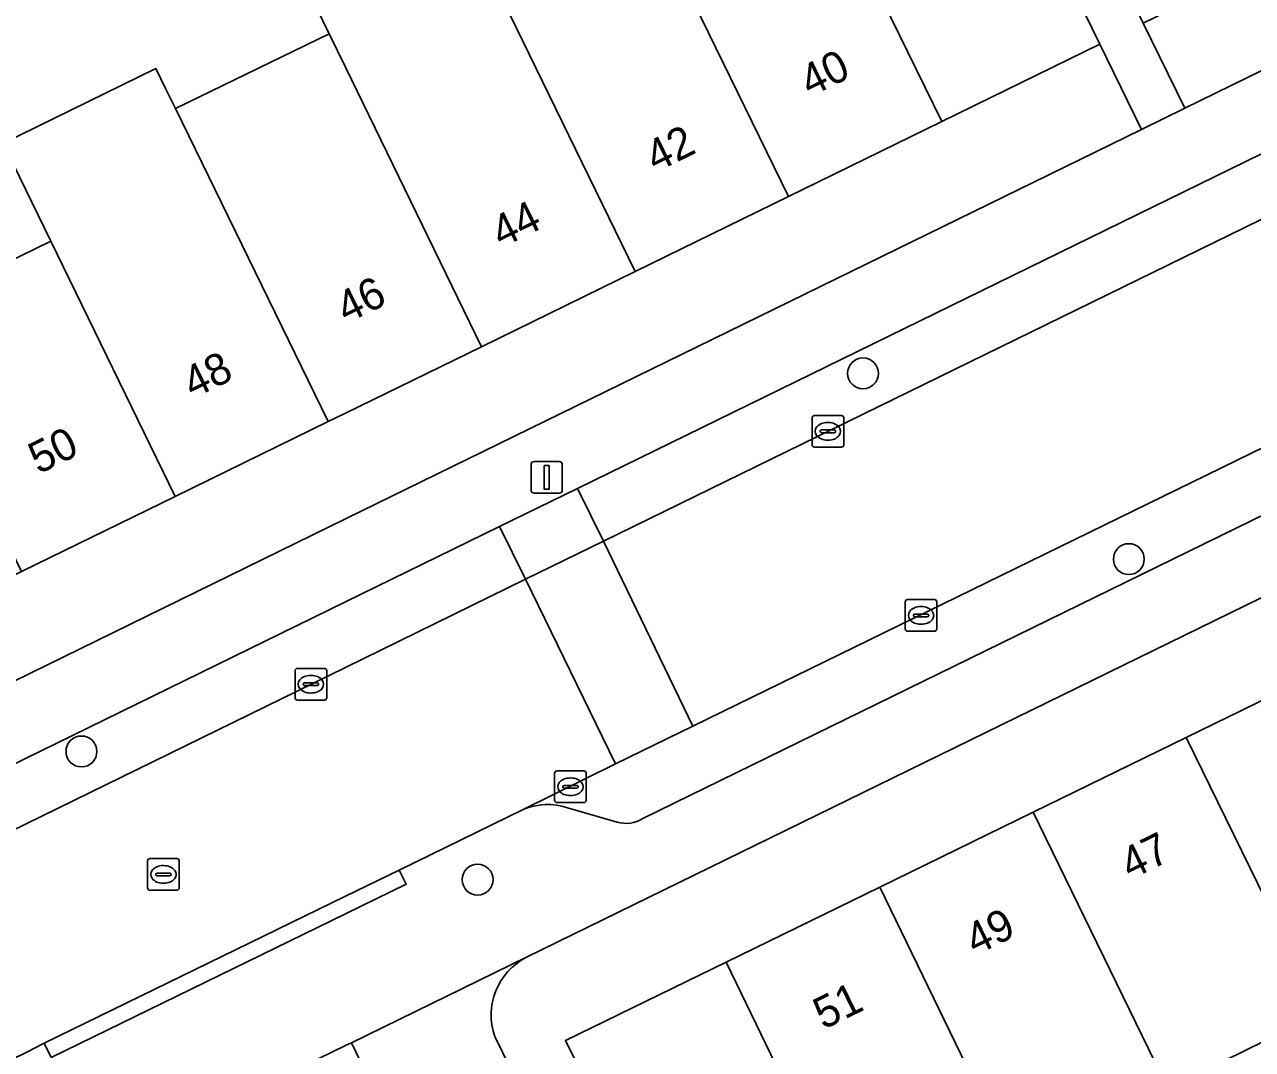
# Model space of a CAD drawing. Extents: x 160455 to 162082, y 388339 to 389736.
# Drawn here: x 161489.85 to 161528.69, y 388594.48 to 388626.9 of the extents above; entities that cross this region are included whole.
import ezdxf

# ---------------------------------------------------------------- set-up
doc = ezdxf.new("R2010")
doc.units = 0
for name, color, linetype in [('IMGEO_Boom', 7, 'Continuous'), ('IMGEO_Erf', 7, 'Continuous'), ('IMGEO_Kolk', 7, 'Continuous'), ('IMGEO_Lichtmast', 7, 'Continuous'), ('IMGEO_Pand', 7, 'Continuous'), ('IMGEO_Pand_nummerreeks', 7, 'Continuous'), ('IMGEO_Parkeervlak_open', 7, 'Continuous'), ('IMGEO_Rijbaan_lokaal_gesloten', 7, 'Continuous'), ('IMGEO_Rijbaan_lokaal_open', 7, 'Continuous'), ('IMGEO_Rioolput', 7, 'Continuous'), ('IMGEO_Voetpad_open', 7, 'Continuous')]:
    doc.layers.add(name, color=color, linetype=linetype)

msp = doc.modelspace()

# ---------------------------------------------------------------- linework, layer by layer
at = {"layer": 'IMGEO_Boom'}
for centre in [(161516.371, 388615.865), (161524.78, 388609.989), (161491.649, 388603.905), (161504.179, 388599.851)]:
    msp.add_circle(centre, 0.489, dxfattribs=at)
at = {"layer": 'IMGEO_Erf'}
for points in [[(161540.828, 388644.584), (161545.677, 388646.955), (161550.526, 388649.326), (161549.208, 388652.021), (161554.093, 388654.41), (161555.411, 388651.715), (161560.382, 388654.146), (161564.336, 388646.061), (161559.4, 388643.647), (161554.506, 388641.253), (161549.639, 388638.873), (161544.789, 388636.501), (161539.939, 388634.129), (161535.072, 388631.748), (161530.241, 388629.385), (161525.239, 388626.939), (161526.553, 388624.255), (161565.483, 388643.308)], [(161480.792, 388627.989), (161477.623, 388626.432), (161475.935, 388625.603), (161473.788, 388624.547), (161472.299, 388627.611), (161467.055, 388625.214), (161469.855, 388619.826), (161467.358, 388618.528), (161471.252, 388610.558), (161476.121, 388612.937), (161474.899, 388615.436), (161474.587, 388616.074), (161479.441, 388618.446), (161484.287, 388620.815), (161484.599, 388620.177), (161485.82, 388617.678), (161490.678, 388620.052), (161489.484, 388622.494), (161489.165, 388623.14), (161494.003, 388625.504), (161494.319, 388624.857), (161494.621, 388624.239), (161499.483, 388626.609), (161498.868, 388627.873)], [(161530.863, 388595.63), (161526.011, 388593.24), (161525.913, 388593.192), (161526.816, 388591.358), (161522.058, 388589.014), (161521.154, 388590.849), (161516.398, 388588.506), (161516.29, 388588.453), (161512.755, 388586.723), (161513.742, 388584.701), (161510.634, 388583.171), (161508.77, 388586.99), (161510.404, 388587.747), (161506.96, 388594.76), (161512.045, 388597.243), (161516.903, 388599.616), (161521.752, 388601.985), (161526.593, 388604.349), (161531.452, 388606.722), (161536.292, 388609.086), (161541.16, 388611.463), (161546.21, 388613.93), (161544.921, 388616.565), (161505.726, 388597.393)], [(161504.723, 388594.887), (161508.312, 388587.562), (161508.166, 388587.492), (161513.19, 388577.346), (161520.059, 388580.727), (161524.87, 388583.095), (161529.743, 388585.494)]]:
    msp.add_lwpolyline(points, dxfattribs=at)
msp.add_lwpolyline([(161525.18, 388623.583), (161523.862, 388626.277), (161518.868, 388623.834), (161514.018, 388621.462), (161509.159, 388619.086), (161504.3, 388616.709), (161500, 388614.606), (161499.452, 388614.338), (161494.611, 388611.97), (161489.753, 388609.594), (161484.912, 388607.227), (161480.063, 388604.855), (161475.055, 388602.406), (161476.379, 388599.7), (161500, 388611.26)], close=True, dxfattribs=at)
msp.add_arc((161506.662, 388595.565), 2.054, 117.1023, 199.2712, dxfattribs=at)
at = {"layer": 'IMGEO_Kolk'}
for p, q in [((161514.76, 388613.606), (161514.76, 388614.458)), ((161514.835, 388614.532), (161515.687, 388614.532)), ((161515.248, 388614.312), (161515.273, 388614.312)), ((161515.761, 388614.458), (161515.761, 388613.606)), ((161515.019, 388614.026), (161515.019, 388614.038)), ((161515.457, 388613.989), (161515.059, 388613.989)), ((161515.062, 388614.075), (161515.46, 388614.075)), ((161515.503, 388614.038), (161515.503, 388614.026)), ((161515.687, 388613.532), (161514.835, 388613.532)), ((161515.271, 388613.752), (161515.246, 388613.752)), ((161517.706, 388607.783), (161517.706, 388608.635)), ((161517.781, 388608.709), (161518.633, 388608.709)), ((161518.194, 388608.489), (161518.219, 388608.489)), ((161518.707, 388608.635), (161518.707, 388607.783)), ((161517.965, 388608.203), (161517.965, 388608.215)), ((161518.403, 388608.166), (161518.005, 388608.166)), ((161518.008, 388608.252), (161518.406, 388608.252)), ((161518.449, 388608.215), (161518.449, 388608.203)), ((161518.633, 388607.709), (161517.781, 388607.709)), ((161518.217, 388607.929), (161518.192, 388607.929)), ((161498.406, 388605.606), (161498.406, 388606.458)), ((161498.481, 388606.532), (161499.333, 388606.532)), ((161499.407, 388606.458), (161499.407, 388605.606)), ((161498.708, 388606.075), (161499.106, 388606.075)), ((161498.894, 388606.312), (161498.919, 388606.312)), ((161498.665, 388606.026), (161498.665, 388606.038)), ((161499.103, 388605.989), (161498.705, 388605.989)), ((161498.917, 388605.752), (161498.892, 388605.752)), ((161499.149, 388606.038), (161499.149, 388606.026)), ((161499.333, 388605.532), (161498.481, 388605.532)), ((161506.617, 388602.362), (161506.617, 388603.214)), ((161506.692, 388603.288), (161507.544, 388603.288)), ((161507.105, 388603.068), (161507.13, 388603.068)), ((161507.618, 388603.214), (161507.618, 388602.362)), ((161506.876, 388602.782), (161506.876, 388602.794)), ((161507.314, 388602.745), (161506.916, 388602.745)), ((161506.919, 388602.831), (161507.317, 388602.831)), ((161507.36, 388602.794), (161507.36, 388602.782)), ((161507.544, 388602.288), (161506.692, 388602.288)), ((161507.128, 388602.508), (161507.103, 388602.508))]:
    msp.add_line(p, q, dxfattribs=at)
for points in [[(161514.76, 388613.606), (161514.76, 388614.458)], [(161514.835, 388614.532), (161515.687, 388614.532)], [(161515.761, 388614.458), (161515.761, 388613.606)], [(161515.687, 388613.532), (161514.835, 388613.532)], [(161517.706, 388607.783), (161517.706, 388608.635)], [(161517.781, 388608.709), (161518.633, 388608.709)], [(161518.707, 388608.635), (161518.707, 388607.783)], [(161518.633, 388607.709), (161517.781, 388607.709)], [(161498.406, 388605.606), (161498.406, 388606.458)], [(161498.481, 388606.532), (161499.333, 388606.532)], [(161499.407, 388606.458), (161499.407, 388605.606)], [(161499.333, 388605.532), (161498.481, 388605.532)], [(161506.617, 388602.362), (161506.617, 388603.214)], [(161506.692, 388603.288), (161507.544, 388603.288)], [(161507.618, 388603.214), (161507.618, 388602.362)], [(161507.544, 388602.288), (161506.692, 388602.288)]]:
    msp.add_lwpolyline(points, dxfattribs=at)
for centre, radius, start, end in [((161514.837, 388614.456), 0.0765, 91.552, 178.448), ((161514.837, 388614.456), 0.0765, 91.552, 178.448), ((161515.685, 388614.456), 0.0765, 1.552, 88.448), ((161515.685, 388614.456), 0.0765, 1.552, 88.448), ((161515.059, 388614.035), 0.0403, 85.8775, 175.7526), ((161515.056, 388614.025), 0.0366, 178.938, 274.7102), ((161515.46, 388614.032), 0.043, 264.8664, 352.4533), ((161515.464, 388614.037), 0.0386, 1.7309, 96.639), ((161514.837, 388613.608), 0.0765, 181.552, 268.448), ((161514.837, 388613.608), 0.0765, 181.552, 268.448), ((161515.685, 388613.608), 0.0765, 271.552, 358.448), ((161515.685, 388613.608), 0.0765, 271.552, 358.448), ((161517.783, 388608.633), 0.0765, 91.552, 178.448), ((161517.783, 388608.633), 0.0765, 91.552, 178.448), ((161518.631, 388608.633), 0.0765, 1.552, 88.448), ((161518.631, 388608.633), 0.0765, 1.552, 88.448), ((161518.005, 388608.212), 0.0403, 85.8775, 175.7526), ((161518.002, 388608.202), 0.0366, 178.938, 274.7102), ((161518.406, 388608.209), 0.043, 264.8664, 352.4533), ((161518.41, 388608.214), 0.0386, 1.7309, 96.639), ((161517.783, 388607.785), 0.0765, 181.552, 268.448), ((161517.783, 388607.785), 0.0765, 181.552, 268.448), ((161518.631, 388607.785), 0.0765, 271.552, 358.448), ((161518.631, 388607.785), 0.0765, 271.552, 358.448), ((161498.483, 388606.456), 0.0765, 91.552, 178.448), ((161498.483, 388606.456), 0.0765, 91.552, 178.448), ((161499.331, 388606.456), 0.0765, 1.552, 88.448), ((161499.331, 388606.456), 0.0765, 1.552, 88.448), ((161498.705, 388606.035), 0.0403, 85.8775, 175.7526), ((161499.11, 388606.037), 0.0386, 1.7309, 96.639), ((161498.702, 388606.025), 0.0366, 178.938, 274.7102), ((161499.106, 388606.032), 0.043, 264.8664, 352.4533), ((161498.483, 388605.608), 0.0765, 181.552, 268.448), ((161498.483, 388605.608), 0.0765, 181.552, 268.448), ((161499.331, 388605.608), 0.0765, 271.552, 358.448), ((161499.331, 388605.608), 0.0765, 271.552, 358.448), ((161506.694, 388603.212), 0.0765, 91.552, 178.448), ((161506.694, 388603.212), 0.0765, 91.552, 178.448), ((161507.542, 388603.212), 0.0765, 1.552, 88.448), ((161507.542, 388603.212), 0.0765, 1.552, 88.448), ((161506.916, 388602.791), 0.0403, 85.8775, 175.7526), ((161506.913, 388602.781), 0.0366, 178.938, 274.7102), ((161507.317, 388602.788), 0.043, 264.8664, 352.4533), ((161507.321, 388602.793), 0.0386, 1.7309, 96.639), ((161506.694, 388602.364), 0.0765, 181.552, 268.448), ((161506.694, 388602.364), 0.0765, 181.552, 268.448), ((161507.542, 388602.364), 0.0765, 271.552, 358.448), ((161507.542, 388602.364), 0.0765, 271.552, 358.448)]:
    msp.add_arc(centre, radius, start, end, dxfattribs=at)
for centre, major_axis, ratio, start_param, end_param in [((161515.247, 388614.032), (-0.387, 0.002), 0.722429, 4.712389, 7.853982), ((161515.272, 388614.032), (-0.39, 0.002), 0.717154, 1.570796, 4.712389), ((161518.193, 388608.209), (-0.387, 0.002), 0.722429, 4.712389, 7.853982), ((161518.218, 388608.209), (-0.39, 0.002), 0.717154, 1.570796, 4.712389), ((161498.893, 388606.032), (-0.387, 0.002), 0.722429, 4.712389, 7.853982), ((161498.918, 388606.032), (-0.39, 0.002), 0.717154, 1.570796, 4.712389), ((161507.104, 388602.788), (-0.387, 0.002), 0.722429, 4.712389, 7.853982), ((161507.129, 388602.788), (-0.39, 0.002), 0.717154, 1.570796, 4.712389)]:
    msp.add_ellipse(centre, major_axis=major_axis, ratio=ratio, start_param=start_param, end_param=end_param, dxfattribs=at)
at = {"layer": 'IMGEO_Lichtmast'}
for p, q in [((161505.97, 388613.077), (161506.76, 388613.077)), ((161506.76, 388613.077), (161505.97, 388613.077)), ((161505.87, 388612.177), (161505.87, 388612.977)), ((161505.87, 388612.977), (161505.87, 388612.177)), ((161506.86, 388612.977), (161506.86, 388612.177)), ((161506.86, 388612.177), (161506.86, 388612.977)), ((161506.76, 388612.077), (161505.97, 388612.077)), ((161505.97, 388612.077), (161506.76, 388612.077))]:
    msp.add_line(p, q, dxfattribs=at)
msp.add_lwpolyline([(161506.29, 388612.952), (161506.44, 388612.952), (161506.44, 388612.202), (161506.29, 388612.202), (161506.29, 388612.952)], dxfattribs=at)
for centre, start, end in [((161505.97, 388612.977), 90, 180), ((161505.97, 388612.977), 90, 180), ((161506.76, 388612.977), 0, 90), ((161506.76, 388612.977), 360, 90), ((161505.97, 388612.177), 180, 270), ((161505.97, 388612.177), 180, 270), ((161506.76, 388612.177), 270, 0), ((161506.76, 388612.177), 270, 0)]:
    msp.add_arc(centre, 0.1, start, end, dxfattribs=at)
at = {"layer": 'IMGEO_Pand'}
for points in [[(161518.868, 388623.834), (161523.862, 388626.277), (161521.665, 388630.768), (161519.032, 388636.157), (161514.028, 388633.711)], [(161509.189, 388631.347), (161514.018, 388621.462), (161518.868, 388623.834), (161514.028, 388633.711), (161513.721, 388634.339), (161508.882, 388631.974)], [(161509.159, 388619.086), (161514.018, 388621.462), (161509.189, 388631.347), (161504.348, 388628.981)], [(161509.159, 388619.086), (161504.348, 388628.981), (161503.731, 388630.239), (161498.868, 388627.873), (161499.483, 388626.609), (161500, 388625.546), (161504.3, 388616.709)], [(161499.483, 388626.609), (161494.621, 388624.239), (161499.452, 388614.338), (161500, 388614.606), (161504.3, 388616.709), (161500, 388625.546)], [(161494.621, 388624.239), (161494.319, 388624.857), (161494.003, 388625.504), (161489.165, 388623.14), (161489.484, 388622.494), (161490.678, 388620.052), (161494.611, 388611.97), (161499.452, 388614.338)], [(161490.678, 388620.052), (161485.82, 388617.678), (161489.753, 388609.594), (161494.611, 388611.97)], [(161526.593, 388604.349), (161530.863, 388595.63), (161531.766, 388593.797), (161536.617, 388596.186), (161535.714, 388598.02), (161531.452, 388606.722)], [(161526.593, 388604.349), (161521.752, 388601.985), (161526.011, 388593.24), (161530.863, 388595.63)], [(161521.154, 388590.849), (161522.058, 388589.014), (161526.816, 388591.358), (161525.913, 388593.192), (161526.011, 388593.24), (161521.752, 388601.985), (161516.903, 388599.616)], [(161512.045, 388597.243), (161516.29, 388588.453), (161516.398, 388588.506), (161521.154, 388590.849), (161516.903, 388599.616)], [(161512.045, 388597.243), (161506.96, 388594.76), (161510.404, 388587.747), (161508.77, 388586.99), (161510.634, 388583.171), (161513.742, 388584.701), (161512.755, 388586.723), (161516.29, 388588.453)]]:
    msp.add_lwpolyline(points, close=True, dxfattribs=at)
at = {"layer": 'IMGEO_Parkeervlak_open'}
for points in [[(161509.406, 388601.783), (161561.669, 388627.355), (161573.178, 388632.993), (161608.535, 388650.315), (161607.673, 388651.98), (161572.313, 388634.687), (161562.654, 388629.963), (161560.23, 388628.777), (161510.986, 388604.704), (161508.542, 388603.509), (161505.621, 388602.069)], [(161507.022, 388602.121), (161508.597, 388601.671)]]:
    msp.add_lwpolyline(points, dxfattribs=at)
for points in [[(161557.36, 388634.612), (161556.536, 388636.304), (161507.342, 388612.228), (161508.159, 388610.557), (161531.835, 388622.136), (161549.607, 388630.837)], [(161505.694, 388609.351), (161508.159, 388610.557), (161507.342, 388612.228), (161504.877, 388611.022)], [(161505.694, 388609.351), (161504.877, 388611.022), (161500, 388608.635), (161461.353, 388589.72), (161462.143, 388588.037), (161469.095, 388591.443), (161485.322, 388599.385), (161500, 388606.566)]]:
    msp.add_lwpolyline(points, close=True, dxfattribs=at)
for centre, radius, start, end in [((161506.389, 388600.287), 1.94, 70.9428, 113.3085), ((161508.877, 388602.623), 0.993, 253.5887, 302.1754)]:
    msp.add_arc(centre, radius, start, end, dxfattribs=at)
at = {"layer": 'IMGEO_Rijbaan_lokaal_gesloten'}
for points in [[(161557.36, 388634.612), (161549.607, 388630.837), (161531.835, 388622.136), (161508.159, 388610.557), (161510.986, 388604.704), (161560.23, 388628.777)], [(161464.904, 388582.155), (161489.944, 388594.408), (161490.164, 388594.516), (161490.47, 388594.673), (161500, 388599.323), (161501.698, 388600.152), (161505.621, 388602.069), (161508.542, 388603.509), (161505.694, 388609.351), (161500, 388606.566), (161485.322, 388599.385), (161469.095, 388591.443), (161462.143, 388588.037)]]:
    msp.add_lwpolyline(points, close=True, dxfattribs=at)
at = {"layer": 'IMGEO_Rijbaan_lokaal_open'}
msp.add_lwpolyline([(161505.694, 388609.351), (161508.542, 388603.509), (161510.986, 388604.704), (161508.159, 388610.557)], close=True, dxfattribs=at)
at = {"layer": 'IMGEO_Rioolput'}
for p, q in [((161493.741, 388599.589), (161493.741, 388600.441)), ((161493.816, 388600.515), (161494.668, 388600.515)), ((161494.229, 388600.295), (161494.254, 388600.295)), ((161494.742, 388600.441), (161494.742, 388599.589)), ((161494, 388600.009), (161494, 388600.021)), ((161494.438, 388599.972), (161494.04, 388599.972)), ((161494.043, 388600.058), (161494.441, 388600.058)), ((161494.484, 388600.021), (161494.484, 388600.009)), ((161494.668, 388599.515), (161493.816, 388599.515)), ((161494.252, 388599.735), (161494.227, 388599.735))]:
    msp.add_line(p, q, dxfattribs=at)
for points in [[(161493.741, 388599.589), (161493.741, 388600.441)], [(161493.816, 388600.515), (161494.668, 388600.515)], [(161494.742, 388600.441), (161494.742, 388599.589)], [(161494.668, 388599.515), (161493.816, 388599.515)]]:
    msp.add_lwpolyline(points, dxfattribs=at)
for centre, radius, start, end in [((161493.818, 388600.439), 0.0765, 91.552, 178.448), ((161493.818, 388600.439), 0.0765, 91.552, 178.448), ((161494.666, 388600.439), 0.0765, 1.552, 88.448), ((161494.666, 388600.439), 0.0765, 1.552, 88.448), ((161494.04, 388600.018), 0.0403, 85.8775, 175.7526), ((161494.037, 388600.008), 0.0366, 178.938, 274.7102), ((161494.441, 388600.015), 0.043, 264.8664, 352.4533), ((161494.445, 388600.02), 0.0386, 1.7309, 96.639), ((161493.818, 388599.591), 0.0765, 181.552, 268.448), ((161493.818, 388599.591), 0.0765, 181.552, 268.448), ((161494.666, 388599.591), 0.0765, 271.552, 358.448), ((161494.666, 388599.591), 0.0765, 271.552, 358.448)]:
    msp.add_arc(centre, radius, start, end, dxfattribs=at)
for centre, major_axis, ratio, start_param, end_param in [((161494.228, 388600.015), (-0.387, 0.002), 0.722429, 4.712389, 7.853982), ((161494.253, 388600.015), (-0.39, 0.002), 0.717154, 1.570796, 4.712389)]:
    msp.add_ellipse(centre, major_axis=major_axis, ratio=ratio, start_param=start_param, end_param=end_param, dxfattribs=at)
at = {"layer": 'IMGEO_Voetpad_open'}
for points in [[(161517.3, 388642.949), (161514.588, 388648.441), (161513.321, 388647.824), (161515.798, 388642.765), (161519.032, 388636.157), (161521.665, 388630.768), (161523.862, 388626.277), (161525.18, 388623.583), (161526.553, 388624.255), (161525.239, 388626.939), (161521.285, 388635.027)], [(161490.47, 388594.673), (161490.689, 388594.224), (161500, 388598.768), (161501.917, 388599.703), (161501.698, 388600.152), (161500, 388599.323)], [(161495.9, 388591.902), (161500, 388593.898), (161500.46, 388594.122), (161500.189, 388594.691), (161500, 388594.599), (161495.619, 388592.466)]]:
    msp.add_lwpolyline(points, close=True, dxfattribs=at)
for points in [[(161565.483, 388643.308), (161526.553, 388624.255), (161525.18, 388623.583), (161500, 388611.26), (161476.379, 388599.7), (161474.993, 388599.022), (161417.446, 388570.858)], [(161419.794, 388569.425), (161431.515, 388575.136), (161431.297, 388575.585), (161436.738, 388578.229), (161436.956, 388577.78), (161458.868, 388588.504), (161461.353, 388589.72), (161500, 388608.635), (161504.877, 388611.022), (161507.342, 388612.228), (161556.536, 388636.304)], [(161544.921, 388616.565), (161546.938, 388617.551), (161562.438, 388625.133), (161574.242, 388630.911), (161573.178, 388632.993), (161561.669, 388627.355), (161509.406, 388601.783)], [(161487.891, 388591.313), (161465.705, 388580.448), (161463.285, 388579.263), (161422.169, 388559.128), (161423.187, 388557.047), (161448.515, 388569.436), (161449.764, 388570.047), (161490.243, 388589.847), (161490.296, 388589.879), (161495.619, 388592.466), (161500, 388594.599), (161500.189, 388594.691), (161505.726, 388597.393), (161544.921, 388616.565)], [(161505.621, 388602.069), (161501.698, 388600.152), (161501.917, 388599.703), (161500, 388598.768), (161490.689, 388594.224), (161490.47, 388594.673), (161490.164, 388594.516), (161489.944, 388594.408)], [(161508.597, 388601.671), (161507.022, 388602.121)], [(161505.726, 388597.393), (161500.189, 388594.691), (161500.46, 388594.122), (161501.12, 388592.733)], [(161515.678, 388572.292), (161513.19, 388577.346), (161508.166, 388587.492), (161508.312, 388587.562), (161504.723, 388594.887)]]:
    msp.add_lwpolyline(points, dxfattribs=at)
for centre, radius, start, end in [((161506.389, 388600.287), 1.94, 70.9428, 113.3085), ((161508.877, 388602.623), 0.993, 253.5887, 302.1754), ((161506.662, 388595.565), 2.054, 117.1023, 199.2712)]:
    msp.add_arc(centre, radius, start, end, dxfattribs=at)

# ---------------------------------------------------------------- texts
at = {"layer": 'IMGEO_Pand_nummerreeks'}
for s, rotation, p in [('40', 26.0628, (161514.695, 388624.598)), ('42', 26.0628, (161509.808, 388622.208)), ('44', 26.0628, (161504.93, 388619.822)), ('46', 26.0618, (161500.028, 388617.425)), ('48', 26.0639, (161495.172, 388615.051)), ('50', 26.0628, (161490.291, 388612.663)), ('47', 26.0312, (161524.83, 388599.836)), ('49', 26.0312, (161519.923, 388597.44)), ('51', 26.0312, (161515.118, 388595.094))]:
    msp.add_text(s, height=1, rotation=rotation, dxfattribs=at).set_placement(p)

doc.saveas('drawing.dxf')
